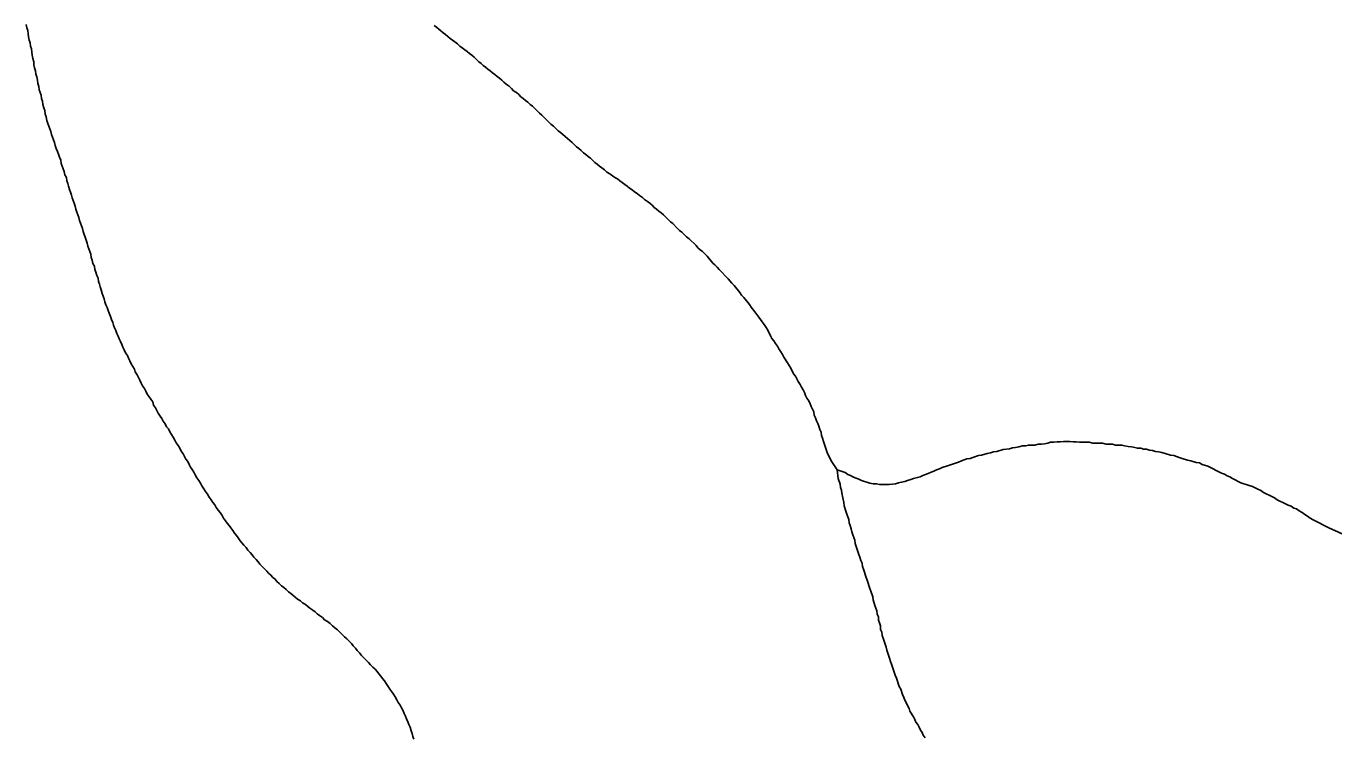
# Model space of a CAD drawing. Extents: x 652.3 to 678, y 7316.9 to 7344.9.
# Drawn here: x 672.909 to 675.186, y 7325.868 to 7327.1 of the extents above; entities that cross this region are included whole.
import ezdxf

# ---------------------------------------------------------------- set-up
doc = ezdxf.new("R2010")
doc.units = 0
doc.header["$LTSCALE"] = 0.032
doc.layers.add('7', color=7, linetype='Continuous', lineweight=25)

msp = doc.modelspace()

# ---------------------------------------------------------------- linework, layer by layer
at = {"layer": '7'}
for points in [[(672.9633, 7326.883), (672.961, 7326.8878), (672.9594, 7326.8933), (672.9578, 7326.8981), (672.9562, 7326.9029), (672.9546, 7326.9077), (672.953, 7326.9124), (672.9514, 7326.9172), (672.9498, 7326.922), (672.9482, 7326.9268), (672.9466, 7326.9315), (672.945, 7326.9363), (672.9434, 7326.9427), (672.9419, 7326.9474), (672.9411, 7326.9538), (672.9395, 7326.9586), (672.9379, 7326.9642), (672.9371, 7326.9697), (672.9355, 7326.9745), (672.9347, 7326.9801), (672.9331, 7326.9848), (672.9315, 7326.9896), (672.9307, 7326.9952), (672.9291, 7327.0008), (672.9283, 7327.0063), (672.9275, 7327.0119), (672.9259, 7327.0167), (672.9251, 7327.0222), (672.9236, 7327.0278), (672.922, 7327.0326), (672.922, 7327.0382), (672.9204, 7327.0437), (672.9196, 7327.0493), (672.9188, 7327.0549), (672.918, 7327.0604), (672.9164, 7327.0652), (672.9156, 7327.0708), (672.914, 7327.0756), (672.9132, 7327.0811), (672.9124, 7327.0867), (672.9116, 7327.0923), (672.91, 7327.097), (672.9092, 7327.1026)], [(673.9015, 7326.8575), (673.8975, 7326.8607), (673.8935, 7326.8639), (673.8895, 7326.8671), (673.8855, 7326.8711), (673.8816, 7326.8742), (673.8776, 7326.8774), (673.8736, 7326.8806), (673.8696, 7326.8846), (673.8657, 7326.8878), (673.8617, 7326.891), (673.8577, 7326.8949), (673.8537, 7326.8981), (673.8497, 7326.9021), (673.8458, 7326.9053), (673.8418, 7326.9085), (673.8378, 7326.9124), (673.8338, 7326.9156), (673.8298, 7326.9188), (673.8219, 7326.9268), (673.8171, 7326.9299), (673.8012, 7326.9459), (673.7972, 7326.949), (673.7853, 7326.961), (673.7813, 7326.9642), (673.7773, 7326.9681), (673.7734, 7326.9713), (673.7694, 7326.9745), (673.7654, 7326.9777), (673.7614, 7326.9817), (673.7574, 7326.9848), (673.7527, 7326.988), (673.7487, 7326.992), (673.7447, 7326.996), (673.7399, 7326.9992), (673.736, 7327.0031), (673.732, 7327.0063), (673.728, 7327.0095), (673.724, 7327.0127), (673.72, 7327.0159), (673.7161, 7327.0191), (673.7121, 7327.0222), (673.7081, 7327.0254), (673.7041, 7327.0286), (673.7001, 7327.0318), (673.6962, 7327.035), (673.6922, 7327.0382), (673.6842, 7327.0461), (673.6803, 7327.0493), (673.6763, 7327.0525), (673.6723, 7327.0557), (673.6683, 7327.0588), (673.6635, 7327.062), (673.6596, 7327.0652), (673.6556, 7327.0692), (673.6508, 7327.0724), (673.6468, 7327.0756), (673.6429, 7327.0787), (673.6389, 7327.0819), (673.6349, 7327.0851), (673.6309, 7327.0883), (673.6269, 7327.0915), (673.623, 7327.0947), (673.619, 7327.0978), (673.615, 7327.101)], [(673.1607, 7326.3929), (673.1575, 7326.3976), (673.1551, 7326.4024), (673.1519, 7326.4064), (673.1495, 7326.4112), (673.1463, 7326.4159), (673.144, 7326.4207), (673.1408, 7326.4247), (673.1376, 7326.4295), (673.1352, 7326.4342), (673.1328, 7326.439), (673.1296, 7326.4438), (673.128, 7326.4493), (673.1249, 7326.4541), (673.1217, 7326.4581), (673.1185, 7326.4629), (673.1161, 7326.4676), (673.1137, 7326.4724), (673.1105, 7326.4772), (673.1082, 7326.482), (673.1058, 7326.4867), (673.1034, 7326.4915), (673.101, 7326.4963), (673.0978, 7326.5011), (673.0962, 7326.5058), (673.0938, 7326.5106), (673.0906, 7326.5154), (673.0883, 7326.5202), (673.0859, 7326.5249), (673.0843, 7326.5297), (673.0811, 7326.5345), (673.0787, 7326.5393), (673.0763, 7326.544), (673.0747, 7326.5488), (673.0723, 7326.5536), (673.07, 7326.5584), (673.0684, 7326.5631), (673.066, 7326.5679), (673.0644, 7326.5727), (673.062, 7326.5775), (673.0604, 7326.5822), (673.0588, 7326.587), (673.0564, 7326.5918), (673.0548, 7326.5973), (673.0525, 7326.6029), (673.0509, 7326.6077), (673.0493, 7326.6125), (673.0469, 7326.6172), (673.0453, 7326.6228), (673.0437, 7326.6276), (673.0421, 7326.6324), (673.0405, 7326.6371), (673.0389, 7326.6435), (673.0373, 7326.6483), (673.0357, 7326.653), (673.0342, 7326.6578), (673.0334, 7326.6634), (673.031, 7326.6682), (673.0294, 7326.6737), (673.0278, 7326.6785), (673.027, 7326.6841), (673.0246, 7326.6888), (673.023, 7326.6944), (673.0214, 7326.6992), (673.0206, 7326.7048), (673.019, 7326.7095), (673.0174, 7326.7143), (673.0159, 7326.7191), (673.0143, 7326.7239), (673.0127, 7326.7294), (673.0111, 7326.7342), (673.0095, 7326.739), (673.0079, 7326.7445), (673.0063, 7326.7493), (673.0047, 7326.7541), (673.0031, 7326.7589), (673.0015, 7326.7636), (672.9999, 7326.7684), (672.9983, 7326.7732), (672.9968, 7326.778), (672.9952, 7326.7827), (672.9936, 7326.7883), (672.992, 7326.7931), (672.9904, 7326.7979), (672.9888, 7326.8026), (672.9872, 7326.8074), (672.9856, 7326.8122), (672.984, 7326.817), (672.9824, 7326.8225), (672.9808, 7326.8273), (672.9793, 7326.8321), (672.9785, 7326.8376), (672.9761, 7326.8424), (672.9745, 7326.848), (672.9729, 7326.8528), (672.9713, 7326.8575), (672.9697, 7326.8623), (672.9689, 7326.8679), (672.9665, 7326.8727), (672.9649, 7326.8782), (672.9633, 7326.883)], [(674.3128, 7326.3316), (674.3025, 7326.3475), (674.2953, 7326.3618), (674.2937, 7326.3666), (674.289, 7326.3809), (674.2874, 7326.3865), (674.2858, 7326.3913), (674.285, 7326.3968), (674.2826, 7326.4016), (674.281, 7326.4072), (674.2794, 7326.412), (674.277, 7326.4167), (674.2754, 7326.4215), (674.273, 7326.4263), (674.2722, 7326.4318), (674.2699, 7326.4366), (674.2675, 7326.4414), (674.2659, 7326.4462), (674.2635, 7326.4509), (674.2603, 7326.4557), (674.2579, 7326.4605), (674.2563, 7326.4653), (674.2539, 7326.47), (674.2508, 7326.4748), (674.2484, 7326.4796), (674.2452, 7326.4844), (674.2428, 7326.4891), (674.2404, 7326.4939), (674.2372, 7326.4979), (674.2325, 7326.5074), (674.2293, 7326.5122), (674.2269, 7326.517), (674.2205, 7326.5265), (674.2181, 7326.5313), (674.215, 7326.5361), (674.2118, 7326.5409), (674.2094, 7326.5456), (674.2062, 7326.5504), (674.203, 7326.5552), (674.1998, 7326.5592), (674.1975, 7326.5639), (674.1927, 7326.5735), (674.1895, 7326.5782), (674.1863, 7326.583), (674.1831, 7326.5878), (674.1768, 7326.5958), (674.1704, 7326.6053), (674.164, 7326.6133), (674.1609, 7326.618), (674.1513, 7326.63), (674.1473, 7326.6339), (674.1441, 7326.6387), (674.1346, 7326.6507), (674.1306, 7326.6546), (674.1242, 7326.6626), (674.1083, 7326.6785), (674.1052, 7326.6825), (674.1012, 7326.6865), (674.0972, 7326.6896), (674.0876, 7326.7016), (674.0837, 7326.7056), (674.0797, 7326.7095), (674.0757, 7326.7127), (674.0717, 7326.7159), (674.0686, 7326.7199), (674.0566, 7326.7318), (674.0518, 7326.735), (674.0439, 7326.743), (674.0399, 7326.7461), (674.0359, 7326.7501), (674.028, 7326.7581), (674.024, 7326.7613), (674.02, 7326.7652), (674.016, 7326.7692), (674.0121, 7326.7732), (674.0081, 7326.7764), (674.0041, 7326.7796), (674.0001, 7326.7827), (673.9961, 7326.7859), (673.9922, 7326.7899), (673.9882, 7326.7931), (673.9842, 7326.7963), (673.9794, 7326.7995), (673.9755, 7326.8034), (673.9707, 7326.8066), (673.9667, 7326.8098), (673.9619, 7326.813), (673.9579, 7326.8162), (673.9532, 7326.8193), (673.9492, 7326.8225), (673.9452, 7326.8257), (673.9404, 7326.8289), (673.9365, 7326.8321), (673.9325, 7326.8353), (673.9277, 7326.8376), (673.9237, 7326.8408), (673.919, 7326.844), (673.9142, 7326.8472), (673.9102, 7326.8512), (673.9054, 7326.8544), (673.9015, 7326.8575)], [(673.5132, 7325.9863), (673.5092, 7325.9902), (673.5052, 7325.9942), (673.5012, 7325.9982), (673.4972, 7326.0022), (673.4933, 7326.0061), (673.4893, 7326.0101), (673.4861, 7326.0149), (673.4821, 7326.0189), (673.4789, 7326.0229), (673.475, 7326.0268), (673.4718, 7326.0308), (673.4678, 7326.0348), (673.4638, 7326.0388), (673.4598, 7326.0428), (673.4559, 7326.0467), (673.4519, 7326.0507), (673.4479, 7326.0547), (673.4431, 7326.0579), (673.4392, 7326.0618), (673.4352, 7326.0658), (673.4304, 7326.069), (673.4256, 7326.0722), (673.4217, 7326.0762), (673.4169, 7326.0794), (673.4129, 7326.0825), (673.4089, 7326.0857), (673.4049, 7326.0889), (673.4002, 7326.0921), (673.3962, 7326.0953), (673.3922, 7326.0984), (673.3874, 7326.1016), (673.3835, 7326.1048), (673.3787, 7326.108), (673.3747, 7326.1112), (673.3707, 7326.1144), (673.3668, 7326.1175), (673.3628, 7326.1207), (673.3588, 7326.1247), (673.3548, 7326.1279), (673.3508, 7326.1311), (673.3469, 7326.1351), (673.3429, 7326.1382), (673.3397, 7326.1422), (673.3357, 7326.1454), (673.3325, 7326.1494), (673.3286, 7326.1526), (673.3254, 7326.1565), (673.3214, 7326.1605), (673.3174, 7326.1645), (673.3134, 7326.1685), (673.3103, 7326.1724), (673.3071, 7326.1764), (673.3031, 7326.1804), (673.2999, 7326.1844), (673.2967, 7326.1884), (673.2928, 7326.1923), (673.2896, 7326.1971), (673.2856, 7326.2011), (673.2824, 7326.2051), (673.2792, 7326.209), (673.276, 7326.2138), (673.2729, 7326.2178), (673.2697, 7326.2218), (673.2665, 7326.2266), (673.2633, 7326.2313), (673.2601, 7326.2353), (673.2569, 7326.2393), (673.2538, 7326.2433), (673.2506, 7326.248), (673.2482, 7326.2528), (673.245, 7326.2576), (673.241, 7326.2616), (673.2379, 7326.2663), (673.2355, 7326.2711), (673.2323, 7326.2751), (673.2291, 7326.2799), (673.2259, 7326.2846), (673.2227, 7326.2894), (673.2196, 7326.2942), (673.2164, 7326.299), (673.2132, 7326.3037), (673.2108, 7326.3085), (673.2076, 7326.3133), (673.2044, 7326.3181), (673.2013, 7326.3228), (673.1989, 7326.3276), (673.1965, 7326.3324), (673.1933, 7326.3364), (673.1909, 7326.3411), (673.1885, 7326.3459), (673.1853, 7326.3499), (673.1829, 7326.3547), (673.1806, 7326.3594), (673.1774, 7326.3642), (673.175, 7326.369), (673.1718, 7326.3738), (673.1686, 7326.3785), (673.1662, 7326.3833), (673.1631, 7326.3881), (673.1607, 7326.3929)], [(674.4751, 7326.3276), (674.4799, 7326.3292), (674.4847, 7326.3316), (674.4895, 7326.3332), (674.4942, 7326.3356), (674.5038, 7326.3387), (674.5086, 7326.3403), (674.5229, 7326.3451), (674.5277, 7326.3475), (674.5324, 7326.3491), (674.5372, 7326.3507), (674.5428, 7326.3515), (674.5476, 7326.3531), (674.5571, 7326.3563), (674.5627, 7326.357), (674.5722, 7326.3602), (674.5778, 7326.361), (674.5834, 7326.3626), (674.5889, 7326.3634), (674.6001, 7326.3666), (674.6112, 7326.3682), (674.616, 7326.3698), (674.6216, 7326.3706), (674.6271, 7326.3714), (674.6335, 7326.373), (674.6391, 7326.373), (674.6438, 7326.3746), (674.655, 7326.3746), (674.6605, 7326.3761), (674.6661, 7326.3761), (674.6717, 7326.3769), (674.6773, 7326.3777), (674.682, 7326.3793), (674.6876, 7326.3793), (674.6932, 7326.3801), (674.6987, 7326.3801), (674.7043, 7326.3809), (674.7154, 7326.3809), (674.721, 7326.3801), (674.7266, 7326.3801), (674.7322, 7326.3793), (674.7489, 7326.3793), (674.7552, 7326.3777), (674.7719, 7326.3777), (674.7783, 7326.3761), (674.7894, 7326.3761), (674.7942, 7326.3746), (674.8054, 7326.3746), (674.8101, 7326.373), (674.8165, 7326.3722), (674.8221, 7326.3714), (674.8276, 7326.3706), (674.8324, 7326.369), (674.838, 7326.369), (674.8428, 7326.3674), (674.8483, 7326.3674), (674.8531, 7326.3658), (674.8587, 7326.365), (674.8634, 7326.3634), (674.869, 7326.3626), (674.8746, 7326.3618), (674.8802, 7326.3602), (674.8897, 7326.357), (674.8953, 7326.3563), (674.9048, 7326.3531), (674.9096, 7326.3515), (674.9191, 7326.3483), (674.9247, 7326.3475), (674.9343, 7326.3443), (674.9398, 7326.3435), (674.9446, 7326.3411), (674.9542, 7326.338), (674.978, 7326.326), (674.9828, 7326.3244), (674.9876, 7326.3212), (674.9923, 7326.3197), (674.9971, 7326.3165), (675.0114, 7326.3093), (675.0258, 7326.3045), (675.0313, 7326.3029), (675.0409, 7326.2982), (675.0457, 7326.2958), (675.0504, 7326.2926), (675.0648, 7326.2854), (675.0695, 7326.283), (675.0743, 7326.2799), (675.0886, 7326.2727), (675.0934, 7326.2703), (675.0982, 7326.2687), (675.1029, 7326.2655), (675.1077, 7326.264), (675.1125, 7326.2608), (675.1173, 7326.2576), (675.122, 7326.2544), (675.1268, 7326.2512), (675.1316, 7326.248), (675.1364, 7326.2449), (675.165, 7326.2305), (675.1793, 7326.2242), (675.1851, 7326.2216), (675.1859, 7326.2213)], [(674.3128, 7326.3316), (674.3264, 7326.3268), (674.3311, 7326.3236), (674.3359, 7326.322), (674.3407, 7326.3189), (674.3455, 7326.3173), (674.3502, 7326.3157), (674.355, 7326.3133), (674.3693, 7326.3085), (674.3749, 7326.3077), (674.3805, 7326.3077), (674.386, 7326.3061), (674.394, 7326.3061), (674.4027, 7326.3061), (674.4083, 7326.3069), (674.4139, 7326.3077), (674.4187, 7326.3093), (674.4242, 7326.3101), (674.4298, 7326.3117), (674.4346, 7326.3133), (674.4401, 7326.3149), (674.4449, 7326.3165), (674.4561, 7326.3197), (674.4608, 7326.322), (674.4656, 7326.3236), (674.4704, 7326.3252), (674.4751, 7326.3276)], [(674.3128, 7326.3316), (674.3144, 7326.3165), (674.3176, 7326.3069), (674.3184, 7326.3013)], [(674.3184, 7326.3013), (674.32, 7326.2966), (674.3208, 7326.291), (674.3224, 7326.283), (674.324, 7326.2751), (674.3248, 7326.2695), (674.3279, 7326.26), (674.3295, 7326.2552), (674.3327, 7326.2457), (674.3335, 7326.2401), (674.3351, 7326.2353), (674.3367, 7326.2297), (674.3383, 7326.2242), (674.3399, 7326.2194), (674.3431, 7326.2098), (674.3439, 7326.2043), (674.3486, 7326.19), (674.3502, 7326.1852), (674.3518, 7326.1804), (674.3534, 7326.1748), (674.3558, 7326.1701), (674.3566, 7326.1645), (674.3582, 7326.1597), (674.363, 7326.1454), (674.3645, 7326.1406), (674.3693, 7326.1263), (674.3709, 7326.1215), (674.3741, 7326.112), (674.3749, 7326.1064), (674.3781, 7326.0969), (674.3797, 7326.0921), (674.3813, 7326.0873), (674.3821, 7326.0817), (674.3844, 7326.077), (674.3844, 7326.0714), (674.386, 7326.0666), (674.3876, 7326.0618), (674.3876, 7326.0555), (674.39, 7326.0507), (674.3908, 7326.0451), (674.3924, 7326.0404), (674.394, 7326.0348), (674.3956, 7326.03), (674.3972, 7326.0245), (674.3988, 7326.0197), (674.4035, 7326.0054), (674.4051, 7325.9998), (674.4067, 7325.995), (674.4083, 7325.9902), (674.4131, 7325.9759), (674.4155, 7325.9711), (674.4202, 7325.9568), (674.4226, 7325.952), (674.4258, 7325.9425), (674.4282, 7325.9377), (674.4298, 7325.9329), (674.437, 7325.9186), (674.4385, 7325.9138), (674.4449, 7325.9043), (674.4473, 7325.8995), (674.4489, 7325.8948), (674.4521, 7325.8908), (674.4545, 7325.886), (674.4568, 7325.8812), (674.46, 7325.8772), (674.4616, 7325.8725), (674.4648, 7325.8677)], [(673.58, 7325.8653), (673.5784, 7325.8701), (673.5768, 7325.8749), (673.5752, 7325.8796), (673.5736, 7325.886), (673.5712, 7325.8908), (673.5697, 7325.8955), (673.5673, 7325.9003), (673.5657, 7325.9051), (673.5633, 7325.9099), (673.5617, 7325.9146), (673.5585, 7325.9194), (673.5561, 7325.9242), (673.5529, 7325.929), (673.5506, 7325.9337), (673.5474, 7325.9385), (673.545, 7325.9433), (673.5418, 7325.9473), (673.5386, 7325.952), (673.5354, 7325.9568), (673.5323, 7325.9616), (673.5291, 7325.9664), (673.5259, 7325.9703), (673.5227, 7325.9743), (673.5195, 7325.9783), (673.5163, 7325.9823), (673.5132, 7325.9863)]]:
    msp.add_lwpolyline(points, dxfattribs=at)

doc.saveas('drawing.dxf')
